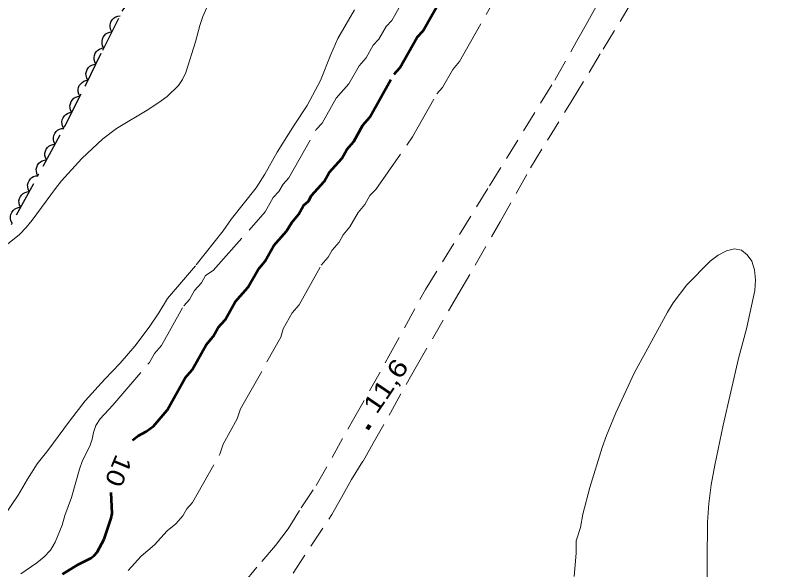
# Model space of a CAD drawing. Extents: x 355726 to 357533, y 5103782 to 5105258.
# Drawn here: x 355909.5 to 355974.4, y 5104531.6 to 5104577.8 of the extents above; entities that cross this region are included whole.
import ezdxf
from ezdxf.enums import TextEntityAlignment as Align

# ---------------------------------------------------------------- set-up
doc = ezdxf.new("R2010")
doc.units = 0
doc.header["$LTSCALE"] = 0.6
for name, pattern in [('DOT_DASHED', [7.7, 5, -1.2, 0.3, -1.2]), ('LONG_DASHED', [7.5, 6, -1.5]), ('MEDIUM_DASHED', [4.5, 3, -1.5])]:
    doc.linetypes.add(name, pattern=pattern)
for name, color, linetype, lineweight in [('1', 7, 'LONG_DASHED', 53), ('19', 7, 'Continuous', 13), ('2', 7, 'LONG_DASHED', 13), ('3', 7, 'Continuous', 140), ('44', 7, 'Continuous', 25)]:
    doc.layers.add(name, color=color, linetype=linetype, lineweight=lineweight)

msp = doc.modelspace()

# ---------------------------------------------------------------- linework, layer by layer
at = {"layer": '1'}
for points in [[(355919.25, 5104542.42), (355919.72, 5104542.78), (355920.39, 5104543.15), (355920.99, 5104543.59), (355922.13, 5104544.92), (355923.65, 5104547.62), (355924.22, 5104548.29), (355925.4, 5104550.38), (355925.98, 5104551.05), (355926.4, 5104551.8), (355926.97, 5104552.46), (355927.81, 5104553.96), (355928.87, 5104555.14), (355929.72, 5104556.64), (355930.29, 5104557.31), (355931.05, 5104558.66), (355932.11, 5104559.84), (355932.53, 5104560.58), (355933.1, 5104561.25), (355933.52, 5104562), (355933.93, 5104562.36), (355934.18, 5104562.81), (355935.24, 5104563.99), (355935.66, 5104564.74), (355936.72, 5104565.92), (355937.14, 5104566.67), (355937.72, 5104567.34), (355938.47, 5104568.69), (355939.05, 5104569.35), (355941.07, 5104572.95), (355941.56, 5104573.47), (355942.99, 5104576.02), (355943.48, 5104576.53), (355949.81, 5104587.78)], [(355913.41, 5104531.24), (355914.72, 5104532.05), (355915.78, 5104532.58), (355916.06, 5104532.8), (355916.29, 5104533.07), (355916.89, 5104534.17), (355917.47, 5104535.9), (355917.55, 5104536.3), (355917.46, 5104538.05)]]:
    msp.add_lwpolyline(points, dxfattribs=at)
at = {"layer": '19', "linetype": 'MEDIUM_DASHED'}
for points in [[(355928.47, 5104530.43), (355930.03, 5104532.31), (355931.17, 5104533.64), (355932.24, 5104535.01), (355933.32, 5104536.77), (355934.57, 5104538.63), (355937.69, 5104544.17), (355940.64, 5104549.41), (355943.68, 5104554.99), (355949.03, 5104563.62), (355954.48, 5104572.45), (355956.29, 5104575.67), (355957.09, 5104577.09), (355957.94, 5104578.59), (355959.07, 5104580.42), (355960.47, 5104582.39), (355962.52, 5104586.01), (355965.41, 5104591.68), (355967.65, 5104595.65), (355970.1, 5104600.19), (355973.33, 5104607.29), (355976.87, 5104615.17)], [(355932.64, 5104531.33), (355935.88, 5104536.21), (355936.68, 5104537.63), (355937.52, 5104539.13), (355938.48, 5104540.66), (355939.33, 5104542.16), (355940.76, 5104544.7), (355942.91, 5104548.52), (355946.48, 5104554.69), (355949.93, 5104560.64), (355952.46, 5104565.14), (355955.93, 5104570.78), (355958.52, 5104575.04), (355961.24, 5104579.52), (355964.45, 5104585.21), (355966.64, 5104589.11), (355968.49, 5104592.22), (355970.26, 5104595.69), (355971.23, 5104597.42), (355972.16, 5104599.06), (355973.64, 5104601.69), (355975.44, 5104605.41)]]:
    msp.add_lwpolyline(points, dxfattribs=at)
at = {"layer": '2'}
for points in [[(355912.79, 5104533.91), (355913.39, 5104535.34), (355913.61, 5104536.13), (355914.15, 5104537.63), (355914.83, 5104540.01), (355915.09, 5104540.73), (355915.7, 5104541.93), (355915.88, 5104542.5), (355915.99, 5104543.07), (355916.19, 5104543.63), (355916.54, 5104544.2), (355917.6, 5104545.34), (355920.67, 5104548.9), (355921.09, 5104549.65), (355921.67, 5104550.32), (355923.52, 5104553.62), (355924.01, 5104554.14), (355924.43, 5104554.89), (355925.01, 5104555.55), (355925.34, 5104556.15), (355925.98, 5104556.58), (355930.31, 5104561.45), (355930.98, 5104562.66), (355931.47, 5104563.17), (355931.81, 5104563.77), (355932.3, 5104564.29), (355934.58, 5104568.34), (355935.07, 5104568.85), (355936.25, 5104570.95), (355937.31, 5104572.14), (355938.15, 5104573.64), (355938.73, 5104574.3), (355939.32, 5104575.35), (355939.81, 5104575.87), (355940.4, 5104576.92), (355940.88, 5104577.43), (355942.49, 5104580.29)], [(355935.91, 5104558.27), (355936.48, 5104558.93), (355936.82, 5104559.53), (355937.39, 5104560.2), (355938.07, 5104561.4), (355938.64, 5104562.06), (355939.06, 5104562.81), (355939.55, 5104563.33), (355942.61, 5104567.72), (355944.63, 5104571.31), (355945.12, 5104571.83), (355945.97, 5104573.33), (355946.54, 5104573.99), (355950.08, 5104580.28)], [(355908.48, 5104536.01), (355909.7, 5104537.84), (355910.49, 5104539.17), (355911.31, 5104540.43), (355912.2, 5104541.55), (355914, 5104544), (355915.3, 5104545.69), (355916.94, 5104547.51), (355918.23, 5104548.84), (355919.44, 5104550.26), (355920.64, 5104551.83), (355921.46, 5104553.05), (355922.17, 5104554.22), (355924.57, 5104557.05), (355926.81, 5104559.87), (355927.52, 5104560.88), (355929.56, 5104563.46), (355930.29, 5104564.59), (355931.32, 5104566.43), (355932.74, 5104568.7), (355933.83, 5104570.34), (355934.94, 5104572.42), (355935.79, 5104574.59), (355936.39, 5104575.92), (355937.77, 5104578.3)], [(355918.9, 5104531.56), (355919.96, 5104532.74), (355921.09, 5104533.68), (355922.14, 5104534.86), (355922.87, 5104535.44), (355923.44, 5104536.1), (355923.77, 5104536.7), (355924.26, 5104537.22), (355926.54, 5104541.26), (355926.81, 5104542.09), (355927.99, 5104544.19), (355928.26, 5104545.02), (355931.63, 5104551.01), (355931.82, 5104551.7), (355932.58, 5104553.05), (355933.15, 5104553.71), (355935, 5104557.01), (355935.57, 5104557.67), (355935.91, 5104558.27)], [(355909.94, 5104531.28), (355911.26, 5104532.18), (355911.87, 5104532.68), (355912.4, 5104533.25), (355912.79, 5104533.91)]]:
    msp.add_lwpolyline(points, dxfattribs=at)
at = {"layer": '2', "linetype": 'Continuous'}
for points in [[(355908.55, 5104558.54), (355909.83, 5104559.58), (355910.39, 5104560.15), (355910.89, 5104560.76), (355912.82, 5104563.41), (355913.34, 5104564.04), (355915.02, 5104565.91), (355916.78, 5104567.55), (355917.92, 5104568.42), (355920.62, 5104570.03), (355921.65, 5104570.72), (355922.15, 5104571.09), (355923.08, 5104571.99), (355923.43, 5104572.51), (355923.71, 5104573.09), (355924.5, 5104575.63), (355924.86, 5104577.01), (355925.12, 5104577.76), (355925.46, 5104578.5)], [(355956.08, 5104531.05), (355956.27, 5104532.99), (355956.27, 5104534.01), (355956.61, 5104535.12), (355956.83, 5104536.25), (355957.4, 5104538.47), (355958.43, 5104541.8), (355958.79, 5104542.8), (355959.58, 5104544.7), (355961.11, 5104548.01), (355963.87, 5104553.09), (355964.36, 5104553.87), (355965.5, 5104555.36), (355967.45, 5104557.34), (355968.1, 5104557.86), (355968.8, 5104558.22), (355969.47, 5104558.37), (355970.06, 5104558.25), (355970.53, 5104557.88), (355970.91, 5104557.34), (355971.14, 5104556.63), (355971.22, 5104555.8), (355971.17, 5104554.91), (355970.46, 5104551.71), (355969.81, 5104549.24), (355968.51, 5104543.67), (355967.82, 5104540.34), (355967.53, 5104538.7), (355967.32, 5104537.13), (355967.22, 5104535.57), (355967.18, 5104532.37), (355967.24, 5104522.46)]]:
    msp.add_lwpolyline(points, dxfattribs=at)
at = {"layer": '3'}
msp.add_line((355938.82, 5104543.34), (355939.04, 5104543.67), dxfattribs=at)
at = {"layer": '44', "linetype": 'DOT_DASHED'}
msp.add_lwpolyline([(355907.37, 5104557.14), (355913.61, 5104568.61), (355915.32, 5104572), (355916.77, 5104574.94), (355918.4, 5104578.19), (355920.31, 5104580.87), (355922.85, 5104583.99), (355925.47, 5104586.87), (355928.4, 5104589.97), (355930.76, 5104592.4), (355933.44, 5104595.05), (355937.93, 5104602.29), (355939.37, 5104604.84), (355941.43, 5104607.45), (355942.78, 5104609.85)], dxfattribs=at)
at = {"layer": '44'}
for points in [[(355917.54, 5104576.47), (355917.44, 5104576.65), (355917.39, 5104576.85), (355917.38, 5104577.02), (355917.42, 5104577.19), (355917.48, 5104577.36), (355917.6, 5104577.52), (355917.71, 5104577.64), (355917.86, 5104577.72), (355918.03, 5104577.79), (355918.21, 5104577.81)], [(355916.87, 5104575.13), (355916.76, 5104575.31), (355916.72, 5104575.51), (355916.71, 5104575.68), (355916.74, 5104575.85), (355916.81, 5104576.02), (355916.92, 5104576.18), (355917.03, 5104576.3), (355917.19, 5104576.38), (355917.36, 5104576.45), (355917.54, 5104576.47)], [(355916.2, 5104573.79), (355916.1, 5104573.97), (355916.05, 5104574.17), (355916.04, 5104574.33), (355916.07, 5104574.5), (355916.14, 5104574.68), (355916.25, 5104574.83), (355916.36, 5104574.95), (355916.51, 5104575.04), (355916.69, 5104575.11), (355916.86, 5104575.13)], [(355915.54, 5104572.44), (355915.43, 5104572.62), (355915.39, 5104572.82), (355915.37, 5104572.99), (355915.41, 5104573.16), (355915.48, 5104573.33), (355915.59, 5104573.49), (355915.7, 5104573.61), (355915.85, 5104573.7), (355916.02, 5104573.76), (355916.2, 5104573.79)], [(355914.87, 5104571.1), (355914.76, 5104571.28), (355914.72, 5104571.48), (355914.71, 5104571.65), (355914.74, 5104571.82), (355914.81, 5104571.99), (355914.93, 5104572.14), (355915.04, 5104572.26), (355915.19, 5104572.35), (355915.36, 5104572.42), (355915.54, 5104572.44)], [(355914.19, 5104569.76), (355914.09, 5104569.94), (355914.05, 5104570.14), (355914.03, 5104570.31), (355914.07, 5104570.48), (355914.14, 5104570.65), (355914.25, 5104570.8), (355914.36, 5104570.93), (355914.51, 5104571.01), (355914.69, 5104571.08), (355914.87, 5104571.1)], [(355913.52, 5104568.42), (355913.41, 5104568.6), (355913.37, 5104568.8), (355913.36, 5104568.97), (355913.39, 5104569.14), (355913.46, 5104569.31), (355913.58, 5104569.47), (355913.69, 5104569.59), (355913.84, 5104569.67), (355914.01, 5104569.74), (355914.19, 5104569.76)], [(355912.79, 5104567.11), (355912.7, 5104567.29), (355912.66, 5104567.49), (355912.65, 5104567.66), (355912.69, 5104567.83), (355912.77, 5104568), (355912.89, 5104568.15), (355913, 5104568.27), (355913.15, 5104568.35), (355913.33, 5104568.41), (355913.51, 5104568.42)], [(355912.08, 5104565.79), (355911.98, 5104565.98), (355911.94, 5104566.17), (355911.93, 5104566.34), (355911.98, 5104566.51), (355912.05, 5104566.68), (355912.17, 5104566.83), (355912.28, 5104566.95), (355912.44, 5104567.03), (355912.61, 5104567.09), (355912.79, 5104567.11)], [(355911.36, 5104564.47), (355911.26, 5104564.66), (355911.23, 5104564.86), (355911.22, 5104565.02), (355911.26, 5104565.19), (355911.33, 5104565.36), (355911.45, 5104565.51), (355911.57, 5104565.63), (355911.72, 5104565.71), (355911.9, 5104565.77), (355912.08, 5104565.79)], [(355910.64, 5104563.15), (355910.55, 5104563.34), (355910.51, 5104563.54), (355910.5, 5104563.7), (355910.54, 5104563.88), (355910.62, 5104564.04), (355910.73, 5104564.2), (355910.85, 5104564.31), (355911, 5104564.4), (355911.18, 5104564.45), (355911.36, 5104564.47)], [(355909.93, 5104561.84), (355909.83, 5104562.02), (355909.79, 5104562.22), (355909.78, 5104562.39), (355909.83, 5104562.56), (355909.9, 5104562.73), (355910.02, 5104562.88), (355910.13, 5104562.99), (355910.29, 5104563.08), (355910.46, 5104563.14), (355910.64, 5104563.15)], [(355909.21, 5104560.52), (355909.11, 5104560.7), (355909.08, 5104560.9), (355909.07, 5104561.07), (355909.11, 5104561.24), (355909.18, 5104561.41), (355909.3, 5104561.56), (355909.41, 5104561.68), (355909.57, 5104561.76), (355909.75, 5104561.82), (355909.93, 5104561.84)]]:
    msp.add_lwpolyline(points, dxfattribs=at)

# ---------------------------------------------------------------- texts
at = {"layer": '1', "width": 1.15}
msp.add_text('10', height=1.5, rotation=247.314, dxfattribs=at).set_placement((355917.396, 5104540.139), align=Align.CENTER)
at = {"layer": '3', "width": 1.25}
msp.add_text('11,6   ', height=1.5, rotation=55.802, dxfattribs=at).set_placement((355939.62, 5104544.51))

doc.saveas('drawing.dxf')
